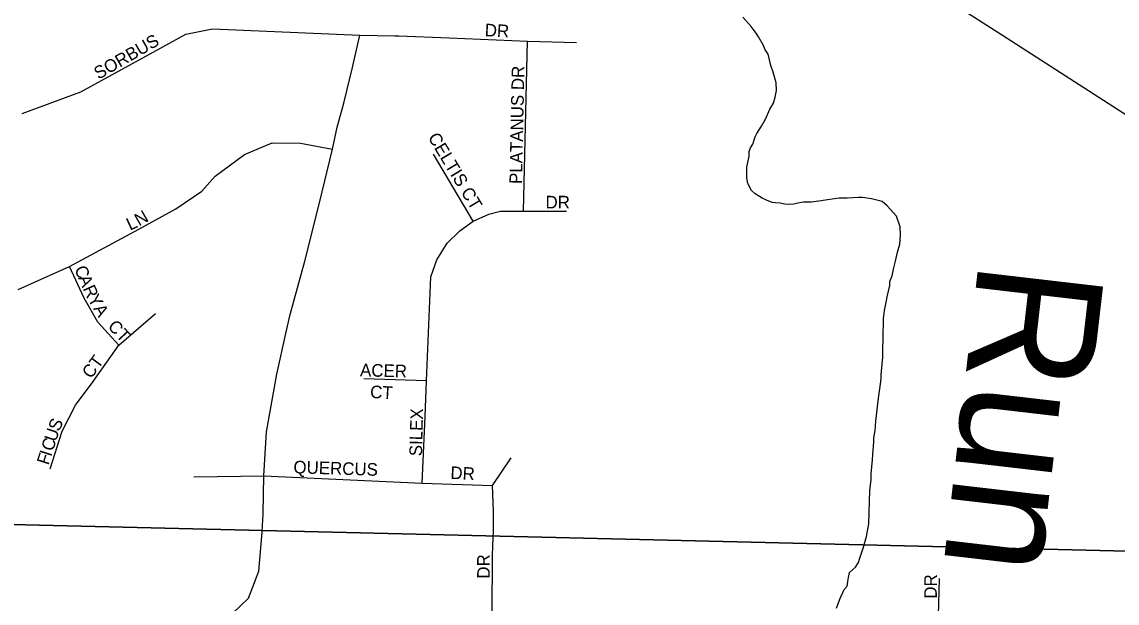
# Model space of a CAD drawing. Extents: x 0 to 34, y -2.3 to 22.
# Drawn here: x 4.399 to 5.22, y 15.385 to 15.821 of the extents above; entities that cross this region are included whole.
import ezdxf

# ---------------------------------------------------------------- set-up
doc = ezdxf.new("R2010")
doc.units = 0
for name, color, linetype in [('GM_X_County_Road', 7, 'Continuous'), ('GM_X_Minor_River', 7, 'Continuous'), ('GM_X_Minor_River_Text', 7, 'Continuous'), ('GM_X_Section', 7, 'Continuous'), ('GM_X_Township_Subdivision', 7, 'Continuous'), ('GM_X_Township_Subdivision_Text', 7, 'Continuous')]:
    doc.layers.add(name, color=color, linetype=linetype)

msp = doc.modelspace()

# ---------------------------------------------------------------- linework, layer by layer
at = {"layer": 'GM_X_County_Road'}
for p, q in [((4.97602, 15.91273), (5.13388, 15.8111)), ((5.13388, 15.8111), (5.24961, 15.73664))]:
    msp.add_line(p, q, dxfattribs=at)
at = {"layer": 'GM_X_Minor_River'}
for p, q in [((4.94558, 15.81776), (4.93933, 15.82478)), ((4.94924, 15.81271), (4.94558, 15.81776)), ((4.95106, 15.81), (4.94924, 15.81271)), ((4.95467, 15.80343), (4.95106, 15.81)), ((4.95573, 15.80074), (4.95467, 15.80343)), ((4.95828, 15.79687), (4.95573, 15.80074)), ((4.96032, 15.78845), (4.95828, 15.79687)), ((4.96207, 15.78346), (4.96032, 15.78845)), ((4.96412, 15.77542), (4.96207, 15.78346)), ((4.96434, 15.76971), (4.96412, 15.77542)), ((4.96216, 15.76028), (4.96344, 15.7648)), ((4.96344, 15.7648), (4.96434, 15.76971)), ((4.95612, 15.7483), (4.95937, 15.7558)), ((4.95937, 15.7558), (4.96216, 15.76028)), ((4.9533, 15.74307), (4.95612, 15.7483)), ((4.9485, 15.73486), (4.94972, 15.73748)), ((4.94972, 15.73748), (4.9533, 15.74307)), ((4.94485, 15.72661), (4.94683, 15.72959)), ((4.94683, 15.72959), (4.9485, 15.73486)), ((4.94391, 15.72056), (4.94401, 15.72397)), ((4.94401, 15.72397), (4.94485, 15.72661)), ((4.94215, 15.71225), (4.94391, 15.72056)), ((4.9423, 15.70427), (4.94215, 15.71225)), ((4.94293, 15.70007), (4.9423, 15.70427)), ((4.94582, 15.69467), (4.94293, 15.70007)), ((4.94841, 15.69231), (4.94582, 15.69467)), ((4.95364, 15.68911), (4.94841, 15.69231)), ((4.95702, 15.68749), (4.95364, 15.68911)), ((5.01141, 15.68891), (5.00454, 15.68797)), ((5.0175, 15.6891), (5.01141, 15.68891)), ((5.02587, 15.68961), (5.0175, 15.6891)), ((5.02891, 15.68952), (5.02587, 15.68961)), ((5.03573, 15.68856), (5.02891, 15.68952)), ((5.04365, 15.68642), (5.03573, 15.68856)), ((4.96115, 15.68585), (4.95702, 15.68749)), ((4.9638, 15.68539), (4.96115, 15.68585)), ((4.96721, 15.68529), (4.9638, 15.68539)), ((4.97061, 15.68443), (4.96721, 15.68529)), ((4.97327, 15.68435), (4.97061, 15.68443)), ((4.97746, 15.6846), (4.97327, 15.68435)), ((4.98052, 15.68527), (4.97746, 15.6846)), ((4.98472, 15.68591), (4.98052, 15.68527)), ((4.99042, 15.68611), (4.98472, 15.68591)), ((4.99614, 15.6867), (4.99042, 15.68611)), ((5.00454, 15.68797), (4.99614, 15.6867)), ((5.04736, 15.68327), (5.04365, 15.68642)), ((5.05435, 15.67546), (5.04736, 15.68327)), ((5.05716, 15.6674), (5.05435, 15.67546)), ((5.05736, 15.66132), (5.05716, 15.6674)), ((5.05679, 15.6545), (5.05736, 15.66132)), ((5.05375, 15.64167), (5.05509, 15.64847)), ((5.05509, 15.64847), (5.05679, 15.6545)), ((5.05206, 15.63564), (5.05375, 15.64167)), ((5.04952, 15.6266), (5.05116, 15.63073)), ((5.05116, 15.63073), (5.05206, 15.63564)), ((5.04728, 15.61489), (5.04943, 15.62357)), ((5.04943, 15.62357), (5.04952, 15.6266)), ((5.04682, 15.61225), (5.04728, 15.61489)), ((5.04546, 15.60469), (5.04682, 15.61225)), ((5.04453, 15.59864), (5.04546, 15.60469)), ((5.04473, 15.59255), (5.04453, 15.59864)), ((5.04428, 15.58991), (5.04473, 15.59255)), ((5.04447, 15.58345), (5.04428, 15.58991)), ((5.04426, 15.57623), (5.04447, 15.58345)), ((5.04407, 15.56978), (5.04417, 15.5732)), ((5.04417, 15.5732), (5.04426, 15.57623)), ((5.04354, 15.56448), (5.04407, 15.56978)), ((5.04293, 15.55652), (5.04354, 15.56448)), ((5.04186, 15.54591), (5.04284, 15.55348)), ((5.04284, 15.55348), (5.04293, 15.55652)), ((5.04091, 15.5391), (5.04186, 15.54591)), ((5.03888, 15.52169), (5.04091, 15.5391)), ((5.03831, 15.51487), (5.03888, 15.52169)), ((5.03729, 15.50616), (5.03738, 15.5092)), ((5.03738, 15.5092), (5.03831, 15.51487)), ((5.03664, 15.49668), (5.03729, 15.50616)), ((5.03546, 15.48228), (5.03653, 15.49289)), ((5.03653, 15.49289), (5.03664, 15.49668)), ((5.03434, 15.46978), (5.03534, 15.4781)), ((5.03534, 15.4781), (5.03546, 15.48228)), ((5.03362, 15.44472), (5.03434, 15.46978)), ((5.03182, 15.43528), (5.03362, 15.44472)), ((5.02969, 15.42736), (5.03182, 15.43528)), ((5.02677, 15.41834), (5.02969, 15.42736)), ((5.02594, 15.4157), (5.02677, 15.41834)), ((5.01926, 15.4083), (5.02356, 15.41235)), ((5.02356, 15.41235), (5.02594, 15.4157)), ((5.01745, 15.3981), (5.01793, 15.4015)), ((5.01793, 15.4015), (5.01839, 15.40453)), ((5.01839, 15.40453), (5.01926, 15.4083)), ((5.01185, 15.38839), (5.01509, 15.39551)), ((5.01509, 15.39551), (5.01745, 15.3981)), ((5.00937, 15.38162), (5.01185, 15.38839))]:
    msp.add_line(p, q, dxfattribs=at)
at = {"layer": 'GM_X_Section'}
for p, q in [((5.30144, 15.42241), (4.29924, 15.44635)), ((4.29924, 15.44635), (5.30144, 15.42241))]:
    msp.add_line(p, q, dxfattribs=at)
at = {"layer": 'GM_X_Township_Subdivision'}
for p, q in [((4.49722, 15.79847), (4.52176, 15.81192)), ((4.52176, 15.81192), (4.54181, 15.81605)), ((4.54181, 15.81605), (4.65214, 15.81122)), ((4.64658, 15.78699), (4.65214, 15.81122)), ((4.65214, 15.81122), (4.6782, 15.81077)), ((4.6782, 15.81077), (4.68143, 15.81064)), ((4.68143, 15.81064), (4.71899, 15.80919)), ((4.71899, 15.80919), (4.77786, 15.80678)), ((4.77474, 15.67922), (4.77786, 15.80678)), ((4.77786, 15.80678), (4.81449, 15.80583)), ((4.4429, 15.7686), (4.49722, 15.79847)), ((4.64003, 15.76012), (4.64658, 15.78699)), ((4.39895, 15.75242), (4.4429, 15.7686)), ((4.63516, 15.74235), (4.64003, 15.76012)), ((4.63156, 15.72563), (4.63516, 15.74235)), ((4.56565, 15.72172), (4.5863, 15.73049)), ((4.5863, 15.73049), (4.60772, 15.73024)), ((4.60772, 15.73024), (4.63156, 15.72563)), ((4.54368, 15.70554), (4.56565, 15.72172)), ((4.62183, 15.68544), (4.63156, 15.72563)), ((4.73718, 15.67186), (4.70733, 15.72193)), ((4.53374, 15.69412), (4.54368, 15.70554)), ((4.51424, 15.68107), (4.53374, 15.69412)), ((4.48645, 15.66572), (4.51424, 15.68107)), ((4.61083, 15.64164), (4.62183, 15.68544)), ((4.72699, 15.66441), (4.73718, 15.67186)), ((4.73718, 15.67186), (4.74885, 15.67699)), ((4.74885, 15.67699), (4.75752, 15.67912)), ((4.75752, 15.67912), (4.77474, 15.67922)), ((4.77474, 15.67922), (4.80701, 15.67931)), ((4.43461, 15.63783), (4.48645, 15.66572)), ((4.71758, 15.65519), (4.72699, 15.66441)), ((4.70977, 15.64279), (4.71758, 15.65519)), ((4.59983, 15.60166), (4.61083, 15.64164)), ((4.70544, 15.62999), (4.70977, 15.64279)), ((4.39606, 15.6205), (4.43461, 15.63783)), ((4.44557, 15.61392), (4.43461, 15.63783)), ((4.70201, 15.55208), (4.70544, 15.62999)), ((4.45578, 15.59598), (4.44557, 15.61392)), ((4.47147, 15.57879), (4.49891, 15.60245)), ((4.5967, 15.5876), (4.59983, 15.60166)), ((4.47147, 15.57879), (4.45578, 15.59598)), ((4.58988, 15.55702), (4.5967, 15.5876)), ((4.45229, 15.55139), (4.47147, 15.57879)), ((4.58227, 15.51386), (4.58988, 15.55702)), ((4.43909, 15.53371), (4.45229, 15.55139)), ((4.70201, 15.55208), (4.65524, 15.5535)), ((4.70119, 15.5253), (4.70201, 15.55208)), ((4.42888, 15.51428), (4.43909, 15.53371)), ((4.6989, 15.47533), (4.70119, 15.5253)), ((4.41991, 15.48613), (4.42888, 15.51428)), ((4.58015, 15.48065), (4.58227, 15.51386)), ((4.75152, 15.4735), (4.76561, 15.49415)), ((4.52774, 15.48007), (4.58015, 15.48065)), ((4.57973, 15.45229), (4.58015, 15.48065)), ((4.58015, 15.48065), (4.6989, 15.47533)), ((4.6989, 15.47533), (4.75152, 15.4735)), ((4.75236, 15.45424), (4.75152, 15.4735)), ((4.57888, 15.43883), (4.57973, 15.45229)), ((4.75236, 15.43917), (4.75236, 15.45424)), ((4.57634, 15.40935), (4.57867, 15.43558)), ((4.57867, 15.43558), (4.57888, 15.43883)), ((4.75188, 15.42861), (4.75236, 15.43917)), ((4.75152, 15.42061), (4.75188, 15.42861)), ((4.75137, 15.37776), (4.75152, 15.42061)), ((4.56871, 15.38911), (4.57634, 15.40935)), ((5.08521, 15.35629), (5.08657, 15.40379)), ((4.53826, 15.36006), (4.56871, 15.38911))]:
    msp.add_line(p, q, dxfattribs=at)

# ---------------------------------------------------------------- texts
at = {"layer": 'GM_X_Minor_River_Text'}
msp.add_text('Run', height=0.094703, rotation=263.37293, dxfattribs=at).set_placement((5.11636, 15.64392))
at = {"layer": 'GM_X_Township_Subdivision_Text'}
for s, height, rotation, p in [('DR', 0.00947, 356.98887, (4.74557, 15.81045)), ('SORBUS', 0.00947, 29.87642, (4.45625, 15.77772)), ('PLATANUS DR', 0.0094697, 88.79402, (4.77369, 15.69955)), ('CELTIS CT', 0.00947, 301.10915, (4.70283, 15.7346)), ('DR', 0.00947, 0.00001, (4.79131, 15.68129)), ('N', 0.00947, 29.64543, (4.48664, 15.6677)), ('L', 0.00947, 24.86959, (4.47984, 15.66451)), ('C', 0.00947, 293.02801, (4.43795, 15.63603)), ('A', 0.00947, 293.02927, (4.44088, 15.62913)), ('R', 0.00947, 294.4498, (4.44425, 15.62123)), ('Y', 0.00947, 300.03968, (4.44781, 15.6135)), ('A', 0.00947, 300.9666, (4.45207, 15.60614)), ('CT', 0.00947, 312.71271, (4.46262, 15.59238)), ('CT', 0.00947, 53.74584, (4.4507, 15.55306)), ('ACER', 0.00947, 358.45272, (4.65219, 15.55545)), ('CT', 0.00947, 356.82202, (4.65967, 15.53919)), ('SILEX', 0.00947, 88.53198, (4.69869, 15.49539)), ('U', 0.00947, 72.31673, (4.42433, 15.50583)), ('S', 0.00947, 66.68034, (4.42678, 15.51354)), ('C', 0.00947, 72.32147, (4.42206, 15.49868)), ('I', 0.00947, 72.32159, (4.42079, 15.49471)), ('F', 0.00947, 72.31673, (4.41877, 15.48836)), ('QUERCUS', 0.00947, 358.23689, (4.60224, 15.4827)), ('DR', 0.00947, 356.98887, (4.71981, 15.4785)), ('DR', 0.00947, 90, (4.74953, 15.40367)), ('DR', 0.00947, 90, (5.08464, 15.38867))]:
    msp.add_text(s, height=height, rotation=rotation, dxfattribs=at).set_placement(p)

doc.saveas('drawing.dxf')
